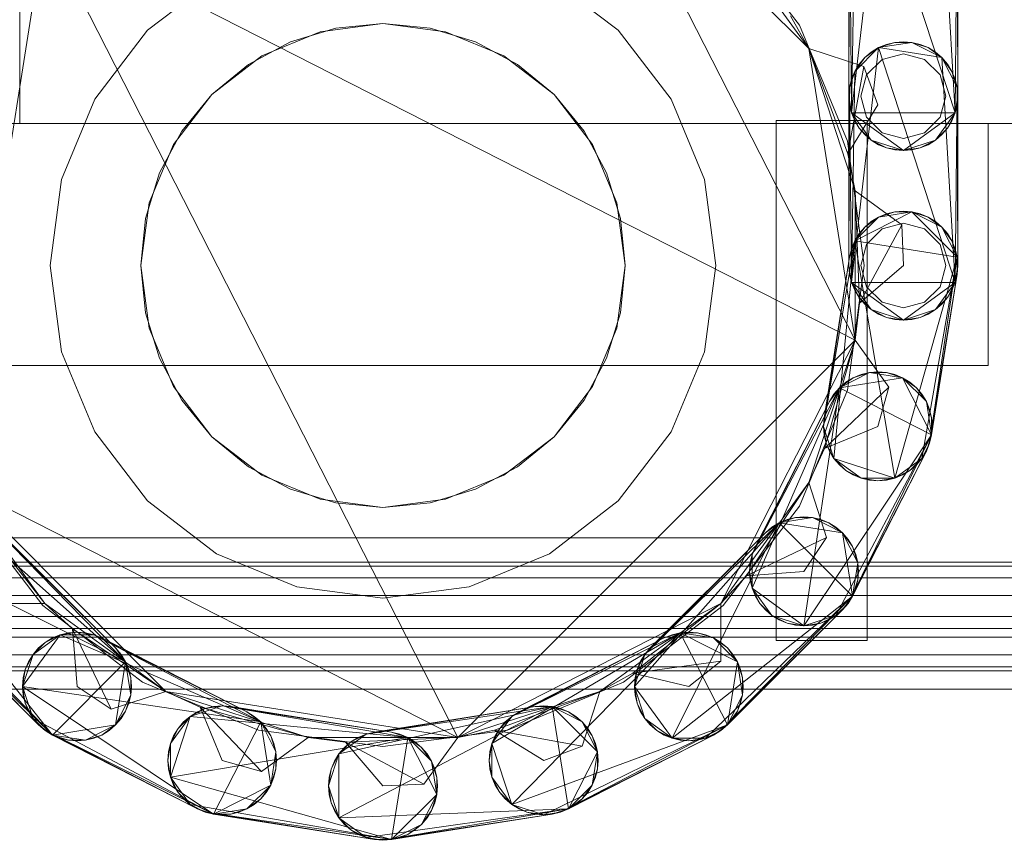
# Model space of a CAD drawing. Header units: millimetres. Extents: x -2233 to 61924, y -68080 to 6847.
# Tile 998 of 1022: x 59951 to 60114, y 1832 to 1967. Entities that reach past the tile are written whole.
import ezdxf

# ---------------------------------------------------------------- set-up
doc = ezdxf.new("R2010")
doc.units = ezdxf.units.MM
doc.layers.add('lateral_secador', color=7, linetype='Continuous', lineweight=0)

msp = doc.modelspace()

# ---------------------------------------------------------------- linework, layer by layer
at = {"layer": 'lateral_secador'}
for p, q in [((60046.999, 1996.89), (60081.523, 1962.365)), ((60046.999, 1996.89), (60089.161, 1914.142)), ((60088.575, 1951.719), (60093.048, 1990.519)), ((60093.048, 1990.519), (60105.692, 1951.719)), ((60103.497, 1988.864), (60105.692, 1951.719)), ((60088.575, 1951.719), (60089.114, 1986.586)), ((60088.134, 1954.5), (60088.245, 1983.908)), ((60088.575, 1951.719), (60088.245, 1983.908)), ((60106.023, 1983.908), (60105.692, 1951.719)), ((60106.023, 1983.908), (60106.134, 1954.5)), ((59940.745, 1890.635), (59955.273, 1982.361)), ((59955.273, 1982.361), (60089.161, 1914.142)), ((60023.491, 1848.473), (59955.273, 1982.361)), ((60066.995, 1982.361), (60081.523, 1962.365)), ((60079.983, 1966.25), (60067.349, 1982.715)), ((60088.134, 1982.5), (60088.134, 1954.5)), ((60106.134, 1954.5), (60106.134, 1982.5)), ((59951.134, 1980), (59951.134, 1950)), ((59983.634, 1974.131), (59972.243, 1965.391)), ((60050.025, 1965.391), (60038.634, 1974.131)), ((60081.523, 1962.365), (60078.493, 1967.777)), ((60003.33, 1965.731), (59995.827, 1963.455)), ((60011.134, 1966.5), (60000.781, 1965.137)), ((60011.134, 1966.5), (60003.33, 1965.731)), ((60018.937, 1965.731), (60011.134, 1966.5)), ((60021.487, 1965.137), (60011.134, 1966.5)), ((60026.441, 1963.455), (60018.937, 1965.731)), ((60087.925, 1947.076), (60079.983, 1966.25)), ((59972.243, 1965.391), (59963.502, 1954)), ((60000.781, 1965.137), (59991.134, 1961.141)), ((60031.134, 1961.141), (60021.487, 1965.137)), ((60058.765, 1954), (60050.025, 1965.391)), ((59995.827, 1963.455), (59988.911, 1959.759)), ((60033.357, 1959.759), (60026.441, 1963.455)), ((60088.575, 1923.719), (60093.048, 1962.519)), ((60089.114, 1958.586), (60093.048, 1962.519)), ((60090.771, 1960.864), (60093.048, 1962.519)), ((60093.048, 1962.519), (60091.843, 1961.781)), ((60093.048, 1962.519), (60095.726, 1963.389)), ((60093.048, 1962.519), (60098.542, 1963.389)), ((60094.353, 1963.059), (60093.048, 1962.519)), ((60093.048, 1962.519), (60103.497, 1960.864)), ((60093.048, 1962.519), (60105.692, 1923.719)), ((60095.726, 1963.389), (60094.353, 1963.059)), ((60097.134, 1963.5), (60095.726, 1963.389)), ((60095.726, 1963.389), (60098.542, 1963.389)), ((60098.542, 1963.389), (60097.134, 1963.5)), ((60098.542, 1963.389), (60101.22, 1962.519)), ((60099.915, 1963.059), (60098.542, 1963.389)), ((60098.542, 1963.389), (60103.497, 1960.864)), ((60101.22, 1962.519), (60099.915, 1963.059)), ((60101.22, 1962.519), (60103.497, 1960.864)), ((60102.425, 1961.781), (60101.22, 1962.519)), ((59991.134, 1961.141), (59982.85, 1954.784)), ((60039.418, 1954.784), (60031.134, 1961.141)), ((60081.523, 1962.365), (60087.95, 1944.942)), ((60090.587, 1959.411), (60081.523, 1962.365)), ((60081.523, 1962.365), (60089.161, 1938.858)), ((60081.523, 1962.365), (60089.161, 1914.142)), ((60089.114, 1958.586), (60090.771, 1960.864)), ((60090.771, 1960.864), (60089.853, 1959.79)), ((60091.843, 1961.781), (60090.771, 1960.864)), ((60097.134, 1961.5), (60093.634, 1960.562)), ((60100.634, 1960.562), (60097.134, 1961.5)), ((60103.497, 1960.864), (60102.425, 1961.781)), ((60103.497, 1960.864), (60105.153, 1958.586)), ((60104.415, 1959.79), (60103.497, 1960.864)), ((60103.497, 1960.864), (60106.023, 1955.908)), ((60103.497, 1960.864), (60105.692, 1923.719)), ((59988.911, 1959.759), (59982.85, 1954.784)), ((60039.418, 1954.784), (60033.357, 1959.759)), ((60090.587, 1959.411), (60087.95, 1944.942)), ((60089.853, 1959.79), (60089.114, 1958.586)), ((60092.925, 1953.075), (60090.587, 1959.411)), ((60093.634, 1960.562), (60091.072, 1958)), ((60103.196, 1958), (60100.634, 1960.562)), ((60105.153, 1958.586), (60104.415, 1959.79)), ((60088.245, 1955.908), (60089.114, 1958.586)), ((60089.114, 1958.586), (60088.575, 1957.281)), ((60088.575, 1923.719), (60089.114, 1958.586)), ((60091.072, 1958), (60090.134, 1954.5)), ((60104.134, 1954.5), (60103.196, 1958)), ((60105.153, 1958.586), (60106.023, 1955.908)), ((60105.692, 1957.281), (60105.153, 1958.586)), ((60088.575, 1957.281), (60088.245, 1955.908)), ((60106.023, 1955.908), (60105.692, 1957.281)), ((59982.85, 1954.784), (59976.493, 1946.5)), ((59982.85, 1954.784), (59977.875, 1948.723)), ((60044.393, 1948.723), (60039.418, 1954.784)), ((60045.775, 1946.5), (60039.418, 1954.784)), ((60088.134, 1926.5), (60088.245, 1955.908)), ((60088.245, 1955.908), (60088.134, 1954.5)), ((60088.134, 1954.5), (60088.134, 1926.5)), ((60088.575, 1951.719), (60088.134, 1954.5)), ((60088.134, 1954.5), (60088.245, 1953.092)), ((60088.575, 1923.719), (60088.245, 1955.908)), ((60090.134, 1954.5), (60091.072, 1951)), ((60103.196, 1951), (60104.134, 1954.5)), ((60106.023, 1955.908), (60105.692, 1923.719)), ((60106.134, 1954.5), (60105.692, 1951.719)), ((60106.023, 1955.908), (60106.134, 1926.5)), ((60106.134, 1954.5), (60106.023, 1955.908)), ((60106.023, 1953.092), (60106.134, 1954.5)), ((60106.134, 1926.5), (60106.134, 1954.5)), ((59963.502, 1954), (59958.008, 1940.735)), ((60064.26, 1940.735), (60058.765, 1954)), ((60087.95, 1944.942), (60092.925, 1953.075)), ((60088.245, 1953.092), (60088.575, 1951.719)), ((60105.692, 1951.719), (60106.023, 1953.092)), ((60089.853, 1949.21), (60088.575, 1951.719)), ((60088.575, 1951.719), (60089.114, 1950.414)), ((60091.843, 1947.219), (60088.575, 1951.719)), ((60097.134, 1945.5), (60088.575, 1951.719)), ((60105.692, 1951.719), (60088.575, 1951.719)), ((60105.692, 1951.719), (60097.134, 1945.5)), ((60105.692, 1951.719), (60102.425, 1947.219)), ((60105.692, 1951.719), (60104.415, 1949.21)), ((60105.153, 1950.414), (60105.692, 1951.719)), ((40811.134, 1950), (60111.134, 1950)), ((59951.134, 1950), (60231.134, 1950)), ((60076.134, 1950.5), (60091.134, 1950.5)), ((60076.134, 1950.5), (60076.134, 1864.5)), ((60089.114, 1950.414), (60089.853, 1949.21)), ((60091.072, 1951), (60093.634, 1948.438)), ((60091.134, 1864.5), (60091.134, 1950.5)), ((60100.634, 1948.438), (60103.196, 1951)), ((60104.415, 1949.21), (60105.153, 1950.414)), ((60111.134, 1910), (60111.134, 1950)), ((59977.875, 1948.723), (59974.179, 1941.807)), ((60048.089, 1941.807), (60044.393, 1948.723)), ((60091.843, 1947.219), (60089.853, 1949.21)), ((60089.853, 1949.21), (60090.771, 1948.136)), ((60090.771, 1948.136), (60091.843, 1947.219)), ((60093.634, 1948.438), (60097.134, 1947.5)), ((60097.134, 1947.5), (60100.634, 1948.438)), ((60104.415, 1949.21), (60102.425, 1947.219)), ((60102.425, 1947.219), (60103.497, 1948.136)), ((60103.497, 1948.136), (60104.415, 1949.21)), ((59976.493, 1946.5), (59972.497, 1936.853)), ((60049.771, 1936.853), (60045.775, 1946.5)), ((60090.634, 1926.5), (60087.925, 1947.076)), ((60094.353, 1945.941), (60091.843, 1947.219)), ((60091.843, 1947.219), (60093.048, 1946.481)), ((60097.134, 1945.5), (60091.843, 1947.219)), ((60093.048, 1946.481), (60094.353, 1945.941)), ((60102.425, 1947.219), (60097.134, 1945.5)), ((60102.425, 1947.219), (60099.915, 1945.941)), ((60099.915, 1945.941), (60101.22, 1946.481)), ((60101.22, 1946.481), (60102.425, 1947.219)), ((60089.161, 1938.858), (60087.95, 1944.942)), ((60097.134, 1945.5), (60094.353, 1945.941)), ((60094.353, 1945.941), (60095.726, 1945.611)), ((60095.726, 1945.611), (60097.134, 1945.5)), ((60099.915, 1945.941), (60097.134, 1945.5)), ((60097.134, 1945.5), (60098.542, 1945.611)), ((60098.542, 1945.611), (60099.915, 1945.941)), ((59974.179, 1941.807), (59971.902, 1934.304)), ((60050.365, 1934.304), (60048.089, 1941.807)), ((59958.008, 1940.735), (59956.134, 1926.5)), ((60066.134, 1926.5), (60064.26, 1940.735)), ((60089.161, 1938.858), (60089.89, 1920.302)), ((60096.868, 1933.247), (60089.161, 1938.858)), ((60089.161, 1938.858), (60089.161, 1914.142)), ((59972.497, 1936.853), (59971.134, 1926.5)), ((60051.134, 1926.5), (60049.771, 1936.853)), ((60089.114, 1930.586), (60098.542, 1935.389)), ((60093.048, 1934.519), (60095.726, 1935.389)), ((60093.048, 1934.519), (60098.542, 1935.389)), ((60094.353, 1935.059), (60093.048, 1934.519)), ((60095.726, 1935.389), (60094.353, 1935.059)), ((60097.134, 1935.5), (60095.726, 1935.389)), ((60095.726, 1935.389), (60098.542, 1935.389)), ((60098.542, 1935.389), (60097.134, 1935.5)), ((60098.542, 1935.389), (60101.22, 1934.519)), ((60099.915, 1935.059), (60098.542, 1935.389)), ((60098.542, 1935.389), (60103.497, 1932.864)), ((60098.542, 1935.389), (60106.023, 1927.908)), ((60101.22, 1934.519), (60099.915, 1935.059)), ((59971.902, 1934.304), (59971.134, 1926.5)), ((60051.134, 1926.5), (60050.365, 1934.304)), ((60089.114, 1930.586), (60093.048, 1934.519)), ((60096.868, 1933.247), (60089.89, 1920.302)), ((60090.771, 1932.864), (60093.048, 1934.519)), ((60091.843, 1933.781), (60090.771, 1932.864)), ((60093.048, 1934.519), (60091.843, 1933.781)), ((60097.134, 1933.5), (60093.634, 1932.562)), ((60097.134, 1926.5), (60096.868, 1933.247)), ((60100.634, 1932.562), (60097.134, 1933.5)), ((60101.22, 1934.519), (60103.497, 1932.864)), ((60102.425, 1933.781), (60101.22, 1934.519)), ((60103.497, 1932.864), (60102.425, 1933.781)), ((60089.114, 1930.586), (60090.771, 1932.864)), ((60089.853, 1931.79), (60089.114, 1930.586)), ((60090.771, 1932.864), (60089.853, 1931.79)), ((60093.634, 1932.562), (60091.072, 1930)), ((60103.196, 1930), (60100.634, 1932.562)), ((60103.497, 1932.864), (60105.153, 1930.586)), ((60104.415, 1931.79), (60103.497, 1932.864)), ((60103.497, 1932.864), (60106.023, 1927.908)), ((60105.153, 1930.586), (60104.415, 1931.79)), ((60083.925, 1899.925), (60089.114, 1930.586)), ((60085.644, 1894.635), (60089.114, 1930.586)), ((60088.245, 1927.908), (60089.114, 1930.586)), ((60089.114, 1930.586), (60088.575, 1929.281)), ((60089.114, 1930.586), (60106.023, 1927.908)), ((60095.706, 1891.365), (60089.114, 1930.586)), ((60091.072, 1930), (60090.134, 1926.5)), ((60104.134, 1926.5), (60103.196, 1930)), ((60105.153, 1930.586), (60106.023, 1927.908)), ((60105.692, 1929.281), (60105.153, 1930.586)), ((60088.575, 1929.281), (60088.245, 1927.908)), ((60106.023, 1927.908), (60105.692, 1929.281)), ((60083.925, 1899.925), (60088.245, 1927.908)), ((60088.245, 1927.908), (60084.036, 1901.332)), ((60106.023, 1927.908), (60095.706, 1891.365)), ((60106.023, 1927.908), (60100.206, 1894.635)), ((60106.023, 1927.908), (60101.483, 1897.143)), ((60106.023, 1927.908), (60106.023, 1925.092)), ((60106.134, 1926.5), (60106.023, 1927.908)), ((59956.134, 1926.5), (59958.008, 1912.265)), ((59971.134, 1926.5), (59971.902, 1918.696)), ((59971.134, 1926.5), (59972.497, 1916.147)), ((60049.771, 1916.147), (60051.134, 1926.5)), ((60050.365, 1918.696), (60051.134, 1926.5)), ((60064.26, 1912.265), (60066.134, 1926.5)), ((60087.925, 1905.924), (60090.634, 1926.5)), ((60088.575, 1923.719), (60088.134, 1926.5)), ((60088.134, 1926.5), (60088.245, 1925.092)), ((60088.245, 1925.092), (60088.575, 1923.719)), ((60089.89, 1920.302), (60097.134, 1926.5)), ((60090.134, 1926.5), (60091.072, 1923)), ((60106.023, 1925.092), (60101.483, 1897.143)), ((60101.814, 1898.517), (60106.023, 1925.092)), ((60103.196, 1923), (60104.134, 1926.5)), ((60106.134, 1926.5), (60105.692, 1923.719)), ((60105.692, 1923.719), (60106.023, 1925.092)), ((60106.023, 1925.092), (60106.134, 1926.5)), ((60089.853, 1921.21), (60088.575, 1923.719)), ((60088.575, 1923.719), (60089.114, 1922.414)), ((60091.843, 1919.219), (60088.575, 1923.719)), ((60097.134, 1917.5), (60088.575, 1923.719)), ((60105.692, 1923.719), (60088.575, 1923.719)), ((60105.692, 1923.719), (60097.134, 1917.5)), ((60105.692, 1923.719), (60102.425, 1919.219)), ((60105.692, 1923.719), (60104.415, 1921.21)), ((60105.153, 1922.414), (60105.692, 1923.719)), ((60089.114, 1922.414), (60089.853, 1921.21)), ((60091.072, 1923), (60093.634, 1920.438)), ((60100.634, 1920.438), (60103.196, 1923)), ((60104.415, 1921.21), (60105.153, 1922.414)), ((60089.161, 1914.142), (60089.89, 1920.302)), ((60091.843, 1919.219), (60089.853, 1921.21)), ((60089.853, 1921.21), (60090.771, 1920.136)), ((60090.771, 1920.136), (60091.843, 1919.219)), ((60093.634, 1920.438), (60097.134, 1919.5)), ((60097.134, 1919.5), (60100.634, 1920.438)), ((60104.415, 1921.21), (60102.425, 1919.219)), ((60102.425, 1919.219), (60103.497, 1920.136)), ((60103.497, 1920.136), (60104.415, 1921.21)), ((59971.902, 1918.696), (59974.179, 1911.193)), ((60048.089, 1911.193), (60050.365, 1918.696)), ((60094.353, 1917.941), (60091.843, 1919.219)), ((60091.843, 1919.219), (60093.048, 1918.481)), ((60097.134, 1917.5), (60091.843, 1919.219)), ((60102.425, 1919.219), (60097.134, 1917.5)), ((60102.425, 1919.219), (60099.915, 1917.941)), ((60101.22, 1918.481), (60102.425, 1919.219)), ((60093.048, 1918.481), (60094.353, 1917.941)), ((60097.134, 1917.5), (60094.353, 1917.941)), ((60094.353, 1917.941), (60095.726, 1917.611)), ((60095.726, 1917.611), (60097.134, 1917.5)), ((60099.915, 1917.941), (60097.134, 1917.5)), ((60097.134, 1917.5), (60098.542, 1917.611)), ((60098.542, 1917.611), (60099.915, 1917.941)), ((60099.915, 1917.941), (60101.22, 1918.481)), ((59972.497, 1916.147), (59976.493, 1906.5)), ((60045.775, 1906.5), (60049.771, 1916.147)), ((60089.161, 1914.142), (60023.491, 1848.473)), ((60089.161, 1914.142), (60066.995, 1870.639)), ((60089.161, 1914.142), (60081.523, 1890.635)), ((60089.161, 1914.142), (60084.12, 1896.268)), ((60094.757, 1906.424), (60089.161, 1914.142)), ((59958.008, 1912.265), (59963.502, 1899)), ((60058.765, 1899), (60064.26, 1912.265)), ((59974.179, 1911.193), (59977.875, 1904.277)), ((60044.393, 1904.277), (60048.089, 1911.193)), ((40811.134, 1910), (60111.134, 1910)), ((60086.562, 1906.288), (60091.517, 1908.814)), ((60088.839, 1907.944), (60091.517, 1908.814)), ((60091.517, 1908.814), (60090.144, 1908.484)), ((60092.925, 1908.925), (60091.517, 1908.814)), ((60091.517, 1908.814), (60094.333, 1908.814)), ((60091.517, 1908.814), (60097.011, 1907.944)), ((60094.333, 1908.814), (60092.925, 1908.925)), ((60094.333, 1908.814), (60097.011, 1907.944)), ((60095.706, 1908.484), (60094.333, 1908.814)), ((60086.562, 1906.288), (60088.839, 1907.944)), ((60086.562, 1906.288), (60097.011, 1907.944)), ((60087.634, 1907.206), (60086.562, 1906.288)), ((60088.839, 1907.944), (60087.634, 1907.206)), ((60090.144, 1908.484), (60088.839, 1907.944)), ((60097.011, 1907.944), (60095.706, 1908.484)), ((60097.011, 1907.944), (60099.288, 1906.288)), ((60098.214, 1907.206), (60097.011, 1907.944)), ((60097.011, 1907.944), (60100.944, 1904.01)), ((60097.011, 1907.944), (60101.814, 1898.517)), ((60099.288, 1906.288), (60098.214, 1907.206)), ((59976.493, 1906.5), (59982.85, 1898.216)), ((60039.418, 1898.216), (60045.775, 1906.5)), ((60072.15, 1878.732), (60086.562, 1906.288)), ((60072.15, 1873.169), (60086.562, 1906.288)), ((60079.983, 1886.75), (60087.925, 1905.924)), ((60080.71, 1866.95), (60086.562, 1906.288)), ((60094.757, 1906.424), (60084.12, 1896.268)), ((60084.905, 1904.01), (60086.562, 1906.288)), ((60086.562, 1906.288), (60085.644, 1905.215)), ((60086.562, 1906.288), (60101.814, 1898.517)), ((60092.925, 1899.925), (60094.757, 1906.424)), ((60099.288, 1906.288), (60100.944, 1904.01)), ((60100.206, 1905.215), (60099.288, 1906.288)), ((59977.875, 1904.277), (59982.85, 1898.216)), ((60039.418, 1898.216), (60044.393, 1904.277)), ((60072.15, 1878.732), (60084.905, 1904.01)), ((60084.905, 1904.01), (60072.691, 1880.036)), ((60085.644, 1905.215), (60084.905, 1904.01)), ((60100.944, 1904.01), (60100.206, 1905.215)), ((60100.944, 1904.01), (60101.814, 1901.332)), ((60101.483, 1902.706), (60100.944, 1904.01)), ((60100.944, 1904.01), (60101.814, 1898.517)), ((60101.814, 1901.332), (60101.483, 1902.706)), ((60084.036, 1901.332), (60083.925, 1899.925)), ((60101.814, 1901.332), (60101.814, 1898.517)), ((60101.925, 1899.925), (60101.814, 1901.332)), ((59963.502, 1899), (59972.243, 1887.609)), ((60050.025, 1887.609), (60058.765, 1899)), ((60084.364, 1897.143), (60083.925, 1899.925)), ((60083.925, 1899.925), (60084.036, 1898.517)), ((60085.644, 1894.635), (60083.925, 1899.925)), ((60084.12, 1896.268), (60092.925, 1899.925)), ((60101.814, 1898.517), (60101.925, 1899.925)), ((59982.85, 1898.216), (59988.911, 1893.241)), ((59982.85, 1898.216), (59991.134, 1891.859)), ((60031.134, 1891.859), (60039.418, 1898.216)), ((60033.357, 1893.241), (60039.418, 1898.216)), ((60101.814, 1898.517), (60080.71, 1866.95)), ((60084.036, 1898.517), (60084.364, 1897.143)), ((60101.814, 1898.517), (60085.999, 1868.669)), ((60101.814, 1898.517), (60087.991, 1870.66)), ((60101.814, 1898.517), (60100.944, 1895.839)), ((60101.483, 1897.143), (60101.814, 1898.517)), ((60081.523, 1890.635), (60084.12, 1896.268)), ((60085.644, 1894.635), (60084.364, 1897.143)), ((60084.364, 1897.143), (60084.905, 1895.839)), ((60084.905, 1895.839), (60085.644, 1894.635)), ((60100.944, 1895.839), (60087.991, 1870.66)), ((60088.728, 1871.865), (60100.944, 1895.839)), ((60101.483, 1897.143), (60100.206, 1894.635)), ((60100.206, 1894.635), (60100.944, 1895.839)), ((60100.944, 1895.839), (60101.483, 1897.143)), ((60087.634, 1892.643), (60085.644, 1894.635)), ((60085.644, 1894.635), (60086.562, 1893.561)), ((60090.144, 1891.365), (60085.644, 1894.635)), ((60095.706, 1891.365), (60085.644, 1894.635)), ((60100.206, 1894.635), (60095.706, 1891.365)), ((60100.206, 1894.635), (60098.214, 1892.643)), ((60099.288, 1893.561), (60100.206, 1894.635)), ((59988.911, 1893.241), (59995.827, 1889.545)), ((60026.441, 1889.545), (60033.357, 1893.241)), ((60086.562, 1893.561), (60087.634, 1892.643)), ((60090.144, 1891.365), (60087.634, 1892.643)), ((60087.634, 1892.643), (60088.839, 1891.906)), ((60098.214, 1892.643), (60095.706, 1891.365)), ((60097.011, 1891.906), (60098.214, 1892.643)), ((60098.214, 1892.643), (60099.288, 1893.561)), ((59991.134, 1891.859), (60000.781, 1887.863)), ((60021.487, 1887.863), (60031.134, 1891.859)), ((60088.839, 1891.906), (60090.144, 1891.365)), ((60092.925, 1890.925), (60090.144, 1891.365)), ((60090.144, 1891.365), (60091.517, 1891.035)), ((60095.706, 1891.365), (60090.144, 1891.365)), ((60091.517, 1891.035), (60092.925, 1890.925)), ((60095.706, 1891.365), (60092.925, 1890.925)), ((60092.925, 1890.925), (60094.333, 1891.035)), ((60094.333, 1891.035), (60095.706, 1891.365)), ((60095.706, 1891.365), (60097.011, 1891.906)), ((59955.273, 1870.639), (59940.745, 1890.635)), ((59975.269, 1856.11), (59940.745, 1890.635)), ((60023.491, 1848.473), (59940.745, 1890.635)), ((59995.827, 1889.545), (60003.33, 1887.269)), ((60018.937, 1887.269), (60026.441, 1889.545)), ((60081.523, 1890.635), (60066.995, 1870.639)), ((60081.523, 1890.635), (60071.206, 1875.194)), ((60084.46, 1881.565), (60081.523, 1890.635)), ((59972.243, 1887.609), (59983.634, 1878.869)), ((60000.781, 1887.863), (60011.134, 1886.5)), ((60011.134, 1886.5), (60021.487, 1887.863)), ((60038.634, 1878.869), (60050.025, 1887.609)), ((59942.285, 1886.75), (59954.919, 1870.285)), ((60003.33, 1887.269), (60011.134, 1886.5)), ((60011.134, 1886.5), (60018.937, 1887.269)), ((60067.349, 1870.285), (60079.983, 1886.75)), ((59941.558, 1884.95), (59968.603, 1861.01)), ((59955.273, 1870.639), (59943.775, 1885.223)), ((60076.624, 1883.969), (60079.302, 1884.84)), ((60076.624, 1883.969), (60082.116, 1884.84)), ((60077.929, 1884.51), (60076.624, 1883.969)), ((60079.302, 1884.84), (60077.929, 1884.51)), ((60080.71, 1884.95), (60079.302, 1884.84)), ((60079.302, 1884.84), (60082.116, 1884.84)), ((60082.116, 1884.84), (60080.71, 1884.95)), ((60082.116, 1884.84), (60084.796, 1883.969)), ((60083.491, 1884.51), (60082.116, 1884.84)), ((60082.116, 1884.84), (60087.073, 1882.314)), ((60084.796, 1883.969), (60083.491, 1884.51)), ((59946.849, 1883.232), (59966.948, 1863.288)), ((59946.849, 1883.232), (59968.603, 1861.01)), ((60052.683, 1856.925), (60076.624, 1883.969)), ((60054.401, 1862.215), (60076.624, 1883.969)), ((60058.901, 1848.365), (60076.624, 1883.969)), ((60074.345, 1882.314), (60076.624, 1883.969)), ((60075.419, 1883.232), (60074.345, 1882.314)), ((60076.624, 1883.969), (60075.419, 1883.232)), ((60076.624, 1883.969), (60087.073, 1882.314)), ((60076.624, 1883.969), (60088.728, 1871.865)), ((60084.796, 1883.969), (60087.073, 1882.314)), ((60085.999, 1883.232), (60084.796, 1883.969)), ((60087.073, 1882.314), (60085.999, 1883.232)), ((59946.134, 1881.5), (60076.134, 1881.5)), ((59966.948, 1863.288), (59947.923, 1882.314)), ((60054.401, 1862.215), (60074.345, 1882.314)), ((60074.345, 1882.314), (60055.319, 1863.288)), ((60084.46, 1881.565), (60071.206, 1875.194)), ((60076.134, 1866.5), (60076.134, 1881.5)), ((60080.71, 1875.95), (60084.46, 1881.565)), ((60087.073, 1882.314), (60088.728, 1880.036)), ((60087.991, 1881.24), (60087.073, 1882.314)), ((60087.073, 1882.314), (60089.599, 1877.358)), ((60087.073, 1882.314), (60088.728, 1871.865)), ((60088.728, 1880.036), (60087.991, 1881.24)), ((60072.691, 1880.036), (60072.15, 1878.732)), ((60088.728, 1880.036), (60089.599, 1877.358)), ((60089.269, 1878.732), (60088.728, 1880.036)), ((59956.499, 1848.906), (59932.999, 1878.732)), ((59932.999, 1878.732), (59968.603, 1861.01)), ((59983.634, 1878.869), (59996.899, 1873.374)), ((60025.369, 1873.374), (60038.634, 1878.869)), ((60071.71, 1875.95), (60072.15, 1878.732)), ((60072.15, 1878.732), (60071.819, 1877.358)), ((60072.15, 1873.169), (60072.15, 1878.732)), ((60089.599, 1877.358), (60089.269, 1878.732)), ((59881.134, 1877.5), (60131.134, 1877.5)), ((59881.134, 1876.815), (60131.134, 1876.815)), ((60071.819, 1877.358), (60071.71, 1875.95)), ((60089.599, 1877.358), (60088.728, 1871.865)), ((60089.599, 1877.358), (60089.599, 1874.543)), ((60089.71, 1875.95), (60089.599, 1877.358)), ((59881.134, 1874.864), (60131.134, 1874.864)), ((60066.995, 1870.639), (60071.206, 1875.194)), ((60071.206, 1875.194), (60080.71, 1875.95)), ((60072.15, 1873.169), (60071.71, 1875.95)), ((60071.71, 1875.95), (60071.819, 1874.543)), ((60089.599, 1874.543), (60089.71, 1875.95)), ((59956.499, 1848.906), (59932.999, 1873.169)), ((59996.899, 1873.374), (60011.134, 1871.5)), ((60011.134, 1871.5), (60025.369, 1873.374)), ((60071.819, 1874.543), (60072.15, 1873.169)), ((60073.429, 1870.66), (60072.15, 1873.169)), ((60072.15, 1873.169), (60072.691, 1871.865)), ((60075.419, 1868.669), (60072.15, 1873.169)), ((60080.71, 1866.95), (60072.15, 1873.169)), ((60089.599, 1874.543), (60088.728, 1871.865)), ((60088.728, 1871.865), (60089.269, 1873.169)), ((60089.269, 1873.169), (60089.599, 1874.543)), ((59881.134, 1871.944), (60131.134, 1871.944)), ((60088.728, 1871.865), (60058.901, 1848.365)), ((60088.728, 1871.865), (60064.464, 1848.365)), ((60088.728, 1871.865), (60066.974, 1849.643)), ((60072.691, 1871.865), (60073.429, 1870.66)), ((60088.728, 1871.865), (60087.073, 1869.587)), ((60087.991, 1870.66), (60088.728, 1871.865)), ((59954.22, 1850.561), (59934.276, 1870.66)), ((59956.499, 1848.906), (59934.276, 1870.66)), ((59945.739, 1870.647), (59955.273, 1870.639)), ((59954.919, 1870.285), (59971.384, 1857.651)), ((59975.269, 1856.11), (59955.273, 1870.639)), ((59955.273, 1870.639), (59959.827, 1866.428)), ((60066.995, 1870.639), (60023.491, 1848.473)), ((60066.995, 1870.639), (60046.999, 1856.11)), ((60050.884, 1857.651), (60067.349, 1870.285)), ((60066.995, 1870.639), (60052.411, 1859.141)), ((60066.985, 1861.105), (60066.995, 1870.639)), ((60075.419, 1868.669), (60073.429, 1870.66)), ((60073.429, 1870.66), (60074.345, 1869.587)), ((60087.991, 1870.66), (60085.999, 1868.669)), ((60087.073, 1869.587), (60087.991, 1870.66)), ((60131.134, 1868.5), (59881.134, 1868.5)), ((59935.194, 1869.587), (59954.22, 1850.561)), ((60087.073, 1869.587), (60066.974, 1849.643)), ((60068.048, 1850.561), (60087.073, 1869.587)), ((60074.345, 1869.587), (60075.419, 1868.669)), ((60077.929, 1867.391), (60075.419, 1868.669)), ((60075.419, 1868.669), (60076.624, 1867.931)), ((60080.71, 1866.95), (60075.419, 1868.669)), ((60085.999, 1868.669), (60080.71, 1866.95)), ((60085.999, 1868.669), (60083.491, 1867.391)), ((60084.796, 1867.931), (60085.999, 1868.669)), ((60085.999, 1868.669), (60087.073, 1869.587)), ((59901.134, 1866.5), (60131.134, 1866.5)), ((59946.134, 1866.5), (60076.134, 1866.5)), ((59966.198, 1853.173), (59959.827, 1866.428)), ((59959.827, 1866.428), (59960.585, 1856.925)), ((59975.269, 1856.11), (59959.827, 1866.428)), ((60076.624, 1867.931), (60077.929, 1867.391)), ((60080.71, 1866.95), (60077.929, 1867.391)), ((60077.929, 1867.391), (60079.302, 1867.061)), ((60079.302, 1867.061), (60080.71, 1866.95)), ((60083.491, 1867.391), (60080.71, 1866.95)), ((60080.71, 1866.95), (60082.116, 1867.061)), ((60082.116, 1867.061), (60083.491, 1867.391)), ((60083.491, 1867.391), (60084.796, 1867.931)), ((59881.134, 1865.056), (60131.134, 1865.056)), ((59951.585, 1856.925), (59957.804, 1865.484)), ((59953.304, 1862.215), (59957.804, 1865.484)), ((59955.294, 1864.206), (59957.804, 1865.484)), ((59956.499, 1864.944), (59955.294, 1864.206)), ((59957.804, 1865.484), (59956.499, 1864.944)), ((59957.804, 1865.484), (59960.585, 1865.925)), ((59959.177, 1865.814), (59957.804, 1865.484)), ((59957.804, 1865.484), (59963.366, 1865.484)), ((59957.804, 1865.484), (59990.923, 1851.073)), ((59960.585, 1865.925), (59959.177, 1865.814)), ((59960.585, 1865.925), (59963.366, 1865.484)), ((59961.991, 1865.814), (59960.585, 1865.925)), ((59963.366, 1865.484), (59961.991, 1865.814)), ((59963.366, 1865.484), (59988.644, 1852.728)), ((59964.671, 1864.944), (59963.366, 1865.484)), ((59963.366, 1865.484), (59990.923, 1851.073)), ((59988.644, 1852.728), (59964.671, 1864.944)), ((60029.15, 1847.49), (60060.276, 1865.814)), ((60032.419, 1851.99), (60060.276, 1865.814)), ((60032.419, 1837.428), (60060.276, 1865.814)), ((60032.419, 1851.99), (60057.597, 1864.944)), ((60057.597, 1864.944), (60033.624, 1852.728)), ((60057.597, 1864.944), (60060.276, 1865.814)), ((60058.901, 1865.484), (60057.597, 1864.944)), ((60060.276, 1865.814), (60058.901, 1865.484)), ((60061.683, 1865.925), (60060.276, 1865.814)), ((60060.276, 1865.814), (60063.091, 1865.814)), ((60060.276, 1865.814), (60065.769, 1864.944)), ((60060.276, 1865.814), (60069.702, 1861.01)), ((60060.276, 1865.814), (60068.048, 1850.561)), ((60063.091, 1865.814), (60061.683, 1865.925)), ((60063.091, 1865.814), (60065.769, 1864.944)), ((60064.464, 1865.484), (60063.091, 1865.814)), ((60065.769, 1864.944), (60064.464, 1865.484)), ((60065.769, 1864.944), (60068.048, 1863.288)), ((60066.974, 1864.206), (60065.769, 1864.944)), ((60065.769, 1864.944), (60069.702, 1861.01)), ((59953.304, 1862.215), (59955.294, 1864.206)), ((59954.22, 1863.288), (59953.304, 1862.215)), ((59955.294, 1864.206), (59954.22, 1863.288)), ((59966.948, 1863.288), (59968.603, 1861.01)), ((59967.866, 1862.215), (59966.948, 1863.288)), ((60055.319, 1863.288), (60054.401, 1862.215)), ((60068.048, 1863.288), (60066.974, 1864.206)), ((60068.048, 1863.288), (60069.702, 1861.01)), ((60068.964, 1862.215), (60068.048, 1863.288)), ((60076.134, 1864.5), (60091.134, 1864.5)), ((59881.134, 1862.136), (60131.134, 1862.136)), ((59951.585, 1856.925), (59953.304, 1862.215)), ((59952.025, 1859.706), (59953.304, 1862.215)), ((59953.304, 1862.215), (59952.566, 1861.01)), ((59968.603, 1861.01), (59967.866, 1862.215)), ((60052.683, 1856.925), (60054.401, 1862.215)), ((60053.124, 1859.706), (60054.401, 1862.215)), ((60054.401, 1862.215), (60053.665, 1861.01)), ((60069.702, 1861.01), (60068.964, 1862.215)), ((59881.134, 1860.185), (60131.134, 1860.185)), ((59952.566, 1861.01), (59952.025, 1859.706)), ((59968.603, 1861.01), (59956.499, 1848.906)), ((59968.603, 1861.01), (59966.948, 1850.561)), ((59968.603, 1861.01), (59969.474, 1858.332)), ((59969.144, 1859.706), (59968.603, 1861.01)), ((59968.603, 1861.01), (59969.474, 1855.517)), ((60066.985, 1861.105), (60052.411, 1859.141)), ((60053.665, 1861.01), (60053.124, 1859.706)), ((60061.683, 1856.925), (60066.985, 1861.105)), ((60069.702, 1861.01), (60068.048, 1850.561)), ((60069.702, 1861.01), (60070.573, 1858.332)), ((60070.243, 1859.706), (60069.702, 1861.01)), ((60069.702, 1861.01), (60070.573, 1855.517)), ((59881.134, 1859.5), (60131.134, 1859.5)), ((59951.585, 1856.925), (59952.025, 1859.706)), ((59951.694, 1858.332), (59951.585, 1856.925)), ((59952.025, 1859.706), (59951.694, 1858.332)), ((59969.474, 1858.332), (59969.144, 1859.706)), ((59969.474, 1858.332), (59969.474, 1855.517)), ((59969.585, 1856.925), (59969.474, 1858.332)), ((60046.999, 1856.11), (60052.411, 1859.141)), ((60052.411, 1859.141), (60061.683, 1856.925)), ((60052.683, 1856.925), (60053.124, 1859.706)), ((60052.794, 1858.332), (60052.683, 1856.925)), ((60053.124, 1859.706), (60052.794, 1858.332)), ((60070.573, 1858.332), (60070.243, 1859.706)), ((60070.573, 1858.332), (60070.573, 1855.517)), ((60070.683, 1856.925), (60070.573, 1858.332)), ((59952.025, 1854.143), (59951.585, 1856.925)), ((59951.585, 1856.925), (59951.694, 1855.517)), ((59953.304, 1851.635), (59951.585, 1856.925)), ((59983.151, 1835.82), (59951.585, 1856.925)), ((59951.585, 1856.925), (59990.923, 1851.073)), ((59960.585, 1856.925), (59966.198, 1853.173)), ((59969.474, 1855.517), (59969.585, 1856.925)), ((59971.384, 1857.651), (59990.558, 1849.709)), ((60031.71, 1849.709), (60050.884, 1857.651)), ((60053.124, 1854.143), (60052.683, 1856.925)), ((60052.683, 1856.925), (60052.794, 1855.517)), ((60054.401, 1851.635), (60052.683, 1856.925)), ((60058.901, 1848.365), (60052.683, 1856.925)), ((60070.573, 1855.517), (60070.683, 1856.925)), ((59901.134, 1856.5), (60131.134, 1856.5)), ((59951.694, 1855.517), (59952.025, 1854.143)), ((59966.198, 1853.173), (59975.269, 1856.11)), ((59969.474, 1855.517), (59966.948, 1850.561)), ((59969.474, 1855.517), (59968.603, 1852.839)), ((59969.144, 1854.143), (59969.474, 1855.517)), ((59998.776, 1848.473), (59975.269, 1856.11)), ((59975.269, 1856.11), (59980.901, 1853.514)), ((60023.491, 1848.473), (59975.269, 1856.11)), ((60046.999, 1856.11), (60023.491, 1848.473)), ((60046.999, 1856.11), (60029.575, 1849.683)), ((60044.044, 1847.046), (60046.999, 1856.11)), ((60052.794, 1855.517), (60053.124, 1854.143)), ((60070.573, 1855.517), (60068.048, 1850.561)), ((60070.573, 1855.517), (60069.702, 1852.839)), ((60070.243, 1854.143), (60070.573, 1855.517)), ((59953.304, 1851.635), (59952.025, 1854.143)), ((59952.025, 1854.143), (59952.566, 1852.839)), ((59968.603, 1852.839), (59969.144, 1854.143)), ((59979.269, 1851.99), (59984.558, 1853.709)), ((59991.058, 1842.876), (59980.901, 1853.514)), ((59980.901, 1853.514), (59984.558, 1844.709)), ((59998.776, 1848.473), (59980.901, 1853.514)), ((59981.776, 1853.269), (59984.558, 1853.709)), ((59983.151, 1853.598), (59981.776, 1853.269)), ((59984.558, 1853.709), (59983.151, 1853.598)), ((59984.558, 1853.709), (60012.542, 1849.389)), ((59985.966, 1853.598), (59984.558, 1853.709)), ((59984.558, 1853.709), (60015.22, 1848.519)), ((60012.542, 1849.389), (59985.966, 1853.598)), ((60003.853, 1845.79), (60039.116, 1853.598)), ((60003.853, 1835.21), (60039.116, 1853.598)), ((60008.353, 1849.059), (60036.302, 1853.598)), ((60008.353, 1849.059), (60039.116, 1853.598)), ((60036.302, 1853.598), (60009.726, 1849.389)), ((60037.71, 1853.709), (60036.302, 1853.598)), ((60036.302, 1853.598), (60039.116, 1853.598)), ((60039.116, 1853.598), (60037.71, 1853.709)), ((60039.116, 1853.598), (60041.796, 1852.728)), ((60040.491, 1853.269), (60039.116, 1853.598)), ((60039.116, 1853.598), (60044.073, 1851.073)), ((60039.116, 1853.598), (60046.599, 1846.117)), ((60039.116, 1853.598), (60041.796, 1836.69)), ((60054.401, 1851.635), (60053.124, 1854.143)), ((60053.124, 1854.143), (60053.665, 1852.839)), ((60069.702, 1852.839), (60070.243, 1854.143)), ((59952.566, 1852.839), (59953.304, 1851.635)), ((59968.603, 1852.839), (59966.948, 1850.561)), ((59967.866, 1851.635), (59968.603, 1852.839)), ((59975.999, 1847.49), (59979.269, 1851.99)), ((59975.999, 1841.928), (59979.269, 1851.99)), ((59977.276, 1849.999), (59979.269, 1851.99)), ((59979.269, 1851.99), (59978.194, 1851.073)), ((59979.269, 1851.99), (59981.776, 1853.269)), ((59980.472, 1852.728), (59979.269, 1851.99)), ((59979.269, 1851.99), (60015.22, 1848.519)), ((59981.776, 1853.269), (59980.472, 1852.728)), ((59988.644, 1852.728), (59990.923, 1851.073)), ((59989.849, 1851.99), (59988.644, 1852.728)), ((59990.923, 1851.073), (59989.849, 1851.99)), ((60029.15, 1847.49), (60032.419, 1851.99)), ((60030.429, 1849.999), (60032.419, 1851.99)), ((60032.419, 1851.99), (60031.345, 1851.073)), ((60033.624, 1852.728), (60032.419, 1851.99)), ((60041.796, 1852.728), (60040.491, 1853.269)), ((60041.796, 1852.728), (60044.073, 1851.073)), ((60042.999, 1851.99), (60041.796, 1852.728)), ((60044.073, 1851.073), (60042.999, 1851.99)), ((60053.665, 1852.839), (60054.401, 1851.635)), ((60069.702, 1852.839), (60068.048, 1850.561)), ((60068.964, 1851.635), (60069.702, 1852.839)), ((59955.294, 1849.643), (59953.304, 1851.635)), ((59953.304, 1851.635), (59954.22, 1850.561)), ((59983.151, 1835.82), (59953.304, 1851.635)), ((59954.22, 1850.561), (59955.294, 1849.643)), ((59956.499, 1848.906), (59954.22, 1850.561)), ((59966.948, 1850.561), (59956.499, 1848.906)), ((59966.948, 1850.561), (59961.991, 1848.035)), ((59966.948, 1850.561), (59964.671, 1848.906)), ((59965.874, 1849.643), (59966.948, 1850.561)), ((59966.948, 1850.561), (59967.866, 1851.635)), ((59978.194, 1851.073), (59977.276, 1849.999)), ((59990.923, 1851.073), (59983.151, 1835.82)), ((59990.923, 1851.073), (59992.577, 1848.795)), ((59991.839, 1849.999), (59990.923, 1851.073)), ((59990.923, 1851.073), (59993.448, 1846.117)), ((59990.923, 1851.073), (59992.577, 1840.623)), ((60031.345, 1851.073), (60030.429, 1849.999)), ((60068.048, 1850.561), (60032.419, 1837.428)), ((60068.048, 1850.561), (60037.71, 1835.709)), ((60068.048, 1850.561), (60040.491, 1836.15)), ((60044.073, 1851.073), (60045.728, 1848.795)), ((60044.991, 1849.999), (60044.073, 1851.073)), ((60044.073, 1851.073), (60046.599, 1846.117)), ((60056.394, 1849.643), (60054.401, 1851.635)), ((60054.401, 1851.635), (60055.319, 1850.561)), ((60058.901, 1848.365), (60054.401, 1851.635)), ((60055.319, 1850.561), (60056.394, 1849.643)), ((60068.048, 1850.561), (60065.769, 1848.906)), ((60066.974, 1849.643), (60068.048, 1850.561)), ((60068.048, 1850.561), (60068.964, 1851.635)), ((59980.472, 1836.69), (59955.294, 1849.643)), ((59955.294, 1849.643), (59956.499, 1848.906)), ((59983.151, 1835.82), (59955.294, 1849.643)), ((59956.499, 1848.906), (59980.472, 1836.69)), ((59959.177, 1848.035), (59956.499, 1848.906)), ((59956.499, 1848.906), (59957.804, 1848.365)), ((59961.991, 1848.035), (59956.499, 1848.906)), ((59964.671, 1848.906), (59961.991, 1848.035)), ((59963.366, 1848.365), (59964.671, 1848.906)), ((59964.671, 1848.906), (59965.874, 1849.643)), ((59975.999, 1847.49), (59977.276, 1849.999)), ((59976.54, 1848.795), (59975.999, 1847.49)), ((59975.999, 1841.928), (60015.22, 1848.519)), ((59977.276, 1849.999), (59976.54, 1848.795)), ((59990.558, 1849.709), (60011.134, 1847)), ((59992.577, 1848.795), (59991.839, 1849.999)), ((59992.577, 1848.795), (59993.448, 1846.117)), ((59993.118, 1847.49), (59992.577, 1848.795)), ((60003.853, 1845.79), (60008.353, 1849.059)), ((60005.843, 1847.781), (60008.353, 1849.059)), ((60007.048, 1848.519), (60005.843, 1847.781)), ((60008.353, 1849.059), (60007.048, 1848.519)), ((60009.726, 1849.389), (60008.353, 1849.059)), ((60011.134, 1847), (60031.71, 1849.709)), ((60012.542, 1849.389), (60015.22, 1848.519)), ((60013.915, 1849.059), (60012.542, 1849.389)), ((60015.22, 1848.519), (60012.542, 1831.611)), ((60015.22, 1848.519), (60013.915, 1849.059)), ((60015.22, 1848.519), (60017.497, 1846.864)), ((60016.425, 1847.781), (60015.22, 1848.519)), ((60015.22, 1848.519), (60019.153, 1844.586)), ((60015.22, 1848.519), (60020.023, 1839.092)), ((60023.491, 1848.473), (60029.575, 1849.683)), ((60029.15, 1847.49), (60030.429, 1849.999)), ((60029.691, 1848.795), (60029.15, 1847.49)), ((60044.044, 1847.046), (60029.575, 1849.683)), ((60029.575, 1849.683), (60037.71, 1844.709)), ((60030.429, 1849.999), (60029.691, 1848.795)), ((60065.769, 1848.906), (60040.491, 1836.15)), ((60041.796, 1836.69), (60065.769, 1848.906)), ((60045.728, 1848.795), (60044.991, 1849.999)), ((60045.728, 1848.795), (60046.599, 1846.117)), ((60046.269, 1847.49), (60045.728, 1848.795)), ((60058.901, 1848.365), (60056.394, 1849.643)), ((60056.394, 1849.643), (60057.597, 1848.906)), ((60057.597, 1848.906), (60058.901, 1848.365)), ((60066.974, 1849.643), (60064.464, 1848.365)), ((60064.464, 1848.365), (60065.769, 1848.906)), ((60065.769, 1848.906), (60066.974, 1849.643)), ((59957.804, 1848.365), (59959.177, 1848.035)), ((59961.991, 1848.035), (59959.177, 1848.035)), ((59959.177, 1848.035), (59960.585, 1847.925)), ((59960.585, 1847.925), (59961.991, 1848.035)), ((59961.991, 1848.035), (59963.366, 1848.365)), ((59975.558, 1844.709), (59975.999, 1847.49)), ((59975.999, 1847.49), (59975.669, 1846.117)), ((59975.999, 1841.928), (59975.999, 1847.49)), ((59991.058, 1842.876), (59998.776, 1848.473)), ((59993.448, 1846.117), (59993.118, 1847.49)), ((60023.491, 1848.473), (59998.776, 1848.473)), ((59998.776, 1848.473), (60004.935, 1847.744)), ((60003.853, 1845.79), (60005.843, 1847.781)), ((60005.843, 1847.781), (60004.771, 1846.864)), ((60023.491, 1848.473), (60004.935, 1847.744)), ((60017.882, 1840.765), (60004.935, 1847.744)), ((60004.935, 1847.744), (60011.134, 1840.5)), ((60017.497, 1846.864), (60016.425, 1847.781)), ((60017.882, 1840.765), (60023.491, 1848.473)), ((60028.71, 1844.709), (60029.15, 1847.49)), ((60029.15, 1847.49), (60028.819, 1846.117)), ((60029.15, 1841.928), (60029.15, 1847.49)), ((60032.419, 1837.428), (60029.15, 1847.49)), ((60037.71, 1844.709), (60044.044, 1847.046)), ((60046.599, 1846.117), (60046.269, 1847.49)), ((60061.683, 1847.925), (60058.901, 1848.365)), ((60058.901, 1848.365), (60060.276, 1848.035)), ((60064.464, 1848.365), (60058.901, 1848.365)), ((60060.276, 1848.035), (60061.683, 1847.925)), ((60064.464, 1848.365), (60061.683, 1847.925)), ((60061.683, 1847.925), (60063.091, 1848.035)), ((60063.091, 1848.035), (60064.464, 1848.365)), ((59975.669, 1846.117), (59975.558, 1844.709)), ((59993.448, 1846.117), (59992.577, 1840.623)), ((59993.448, 1846.117), (59993.448, 1843.301)), ((59993.558, 1844.709), (59993.448, 1846.117)), ((60002.134, 1840.5), (60003.853, 1845.79)), ((60002.575, 1843.281), (60003.853, 1845.79)), ((60003.853, 1845.79), (60003.114, 1844.586)), ((60004.771, 1846.864), (60003.853, 1845.79)), ((60003.853, 1835.21), (60003.853, 1845.79)), ((60017.497, 1846.864), (60019.153, 1844.586)), ((60018.415, 1845.79), (60017.497, 1846.864)), ((60019.153, 1844.586), (60018.415, 1845.79)), ((60028.819, 1846.117), (60028.71, 1844.709)), ((60046.599, 1846.117), (60041.796, 1836.69)), ((60046.599, 1846.117), (60045.728, 1840.623)), ((60046.599, 1846.117), (60046.599, 1843.301)), ((60046.71, 1844.709), (60046.599, 1846.117)), ((59975.999, 1841.928), (59975.558, 1844.709)), ((59975.558, 1844.709), (59975.669, 1843.301)), ((59984.558, 1844.709), (59991.058, 1842.876)), ((59993.448, 1843.301), (59993.558, 1844.709)), ((60003.114, 1844.586), (60002.575, 1843.281)), ((60019.153, 1844.586), (60020.023, 1841.908)), ((60019.692, 1843.281), (60019.153, 1844.586)), ((60019.153, 1844.586), (60020.023, 1839.092)), ((60029.15, 1841.928), (60028.71, 1844.709)), ((60028.71, 1844.709), (60028.819, 1843.301)), ((60046.599, 1843.301), (60046.71, 1844.709)), ((59975.669, 1843.301), (59975.999, 1841.928)), ((59993.448, 1843.301), (59992.577, 1840.623)), ((59993.118, 1841.928), (59993.448, 1843.301)), ((60002.134, 1840.5), (60002.575, 1843.281)), ((60002.575, 1843.281), (60002.245, 1841.908)), ((60020.023, 1841.908), (60019.692, 1843.281)), ((60028.819, 1843.301), (60029.15, 1841.928)), ((60046.599, 1843.301), (60045.728, 1840.623)), ((60046.269, 1841.928), (60046.599, 1843.301)), ((59977.276, 1839.419), (59975.999, 1841.928)), ((59975.999, 1841.928), (59976.54, 1840.623)), ((59979.269, 1837.428), (59975.999, 1841.928)), ((60012.542, 1831.611), (59975.999, 1841.928)), ((59976.54, 1840.623), (59977.276, 1839.419)), ((59992.577, 1840.623), (59983.151, 1835.82)), ((59992.577, 1840.623), (59988.644, 1836.69)), ((59992.577, 1840.623), (59990.923, 1838.345)), ((59991.839, 1839.419), (59992.577, 1840.623)), ((59992.577, 1840.623), (59993.118, 1841.928)), ((60002.245, 1841.908), (60002.134, 1840.5)), ((60002.575, 1837.719), (60002.134, 1840.5)), ((60002.134, 1840.5), (60002.245, 1839.092)), ((60003.853, 1835.21), (60002.134, 1840.5)), ((60011.134, 1840.5), (60017.882, 1840.765)), ((60020.023, 1841.908), (60020.023, 1839.092)), ((60020.134, 1840.5), (60020.023, 1841.908)), ((60020.023, 1839.092), (60020.134, 1840.5)), ((60030.429, 1839.419), (60029.15, 1841.928)), ((60029.15, 1841.928), (60029.691, 1840.623)), ((60032.419, 1837.428), (60029.15, 1841.928)), ((60029.691, 1840.623), (60030.429, 1839.419)), ((60045.728, 1840.623), (60041.796, 1836.69)), ((60045.728, 1840.623), (60044.073, 1838.345)), ((60044.991, 1839.419), (60045.728, 1840.623)), ((60045.728, 1840.623), (60046.269, 1841.928)), ((59979.269, 1837.428), (59977.276, 1839.419)), ((59977.276, 1839.419), (59978.194, 1838.345)), ((59990.923, 1838.345), (59991.839, 1839.419)), ((60002.245, 1839.092), (60002.575, 1837.719)), ((60020.023, 1839.092), (60012.542, 1831.611)), ((60020.023, 1839.092), (60017.497, 1834.136)), ((60020.023, 1839.092), (60019.153, 1836.414)), ((60019.692, 1837.719), (60020.023, 1839.092)), ((60032.419, 1837.428), (60030.429, 1839.419)), ((60030.429, 1839.419), (60031.345, 1838.345)), ((60044.073, 1838.345), (60044.991, 1839.419)), ((59978.194, 1838.345), (59979.269, 1837.428)), ((59981.776, 1836.15), (59979.269, 1837.428)), ((59979.269, 1837.428), (59980.472, 1836.69)), ((60012.542, 1831.611), (59979.269, 1837.428)), ((59990.923, 1838.345), (59988.644, 1836.69)), ((59988.644, 1836.69), (59989.849, 1837.428)), ((59989.849, 1837.428), (59990.923, 1838.345)), ((60003.853, 1835.21), (60002.575, 1837.719)), ((60002.575, 1837.719), (60003.114, 1836.414)), ((60019.153, 1836.414), (60019.692, 1837.719)), ((60031.345, 1838.345), (60032.419, 1837.428)), ((60034.929, 1836.15), (60032.419, 1837.428)), ((60032.419, 1837.428), (60033.624, 1836.69)), ((60037.71, 1835.709), (60032.419, 1837.428)), ((60044.073, 1838.345), (60041.796, 1836.69)), ((60041.796, 1836.69), (60042.999, 1837.428)), ((60042.999, 1837.428), (60044.073, 1838.345)), ((59980.472, 1836.69), (59981.776, 1836.15)), ((59983.151, 1835.82), (59980.472, 1836.69)), ((60009.726, 1831.611), (59981.776, 1836.15)), ((59981.776, 1836.15), (59983.151, 1835.82)), ((60012.542, 1831.611), (59981.776, 1836.15)), ((59988.644, 1836.69), (59983.151, 1835.82)), ((59983.151, 1835.82), (60009.726, 1831.611)), ((59985.966, 1835.82), (59983.151, 1835.82)), ((59983.151, 1835.82), (59984.558, 1835.709)), ((59984.558, 1835.709), (59985.966, 1835.82)), ((59988.644, 1836.69), (59985.966, 1835.82)), ((59985.966, 1835.82), (59987.339, 1836.15)), ((59987.339, 1836.15), (59988.644, 1836.69)), ((60003.114, 1836.414), (60003.853, 1835.21)), ((60041.796, 1836.69), (60003.853, 1835.21)), ((60041.796, 1836.69), (60008.353, 1831.941)), ((60041.796, 1836.69), (60011.134, 1831.5)), ((60039.116, 1835.82), (60011.134, 1831.5)), ((60012.542, 1831.611), (60039.116, 1835.82)), ((60019.153, 1836.414), (60017.497, 1834.136)), ((60018.415, 1835.21), (60019.153, 1836.414)), ((60033.624, 1836.69), (60034.929, 1836.15)), ((60037.71, 1835.709), (60034.929, 1836.15)), ((60034.929, 1836.15), (60036.302, 1835.82)), ((60036.302, 1835.82), (60037.71, 1835.709)), ((60040.491, 1836.15), (60037.71, 1835.709)), ((60037.71, 1835.709), (60039.116, 1835.82)), ((60041.796, 1836.69), (60039.116, 1835.82)), ((60039.116, 1835.82), (60040.491, 1836.15)), ((60040.491, 1836.15), (60041.796, 1836.69)), ((60005.843, 1833.219), (60003.853, 1835.21)), ((60003.853, 1835.21), (60004.771, 1834.136)), ((60008.353, 1831.941), (60003.853, 1835.21)), ((60004.771, 1834.136), (60005.843, 1833.219)), ((60017.497, 1834.136), (60012.542, 1831.611)), ((60017.497, 1834.136), (60015.22, 1832.481)), ((60016.425, 1833.219), (60017.497, 1834.136)), ((60017.497, 1834.136), (60018.415, 1835.21)), ((60008.353, 1831.941), (60005.843, 1833.219)), ((60005.843, 1833.219), (60007.048, 1832.481)), ((60007.048, 1832.481), (60008.353, 1831.941)), ((60015.22, 1832.481), (60012.542, 1831.611)), ((60013.915, 1831.941), (60015.22, 1832.481)), ((60015.22, 1832.481), (60016.425, 1833.219)), ((60011.134, 1831.5), (60008.353, 1831.941)), ((60008.353, 1831.941), (60009.726, 1831.611)), ((60009.726, 1831.611), (60011.134, 1831.5)), ((60012.542, 1831.611), (60009.726, 1831.611)), ((60011.134, 1831.5), (60012.542, 1831.611)), ((60012.542, 1831.611), (60013.915, 1831.941))]:
    msp.add_line(p, q, dxfattribs=at)

doc.saveas('drawing.dxf')
